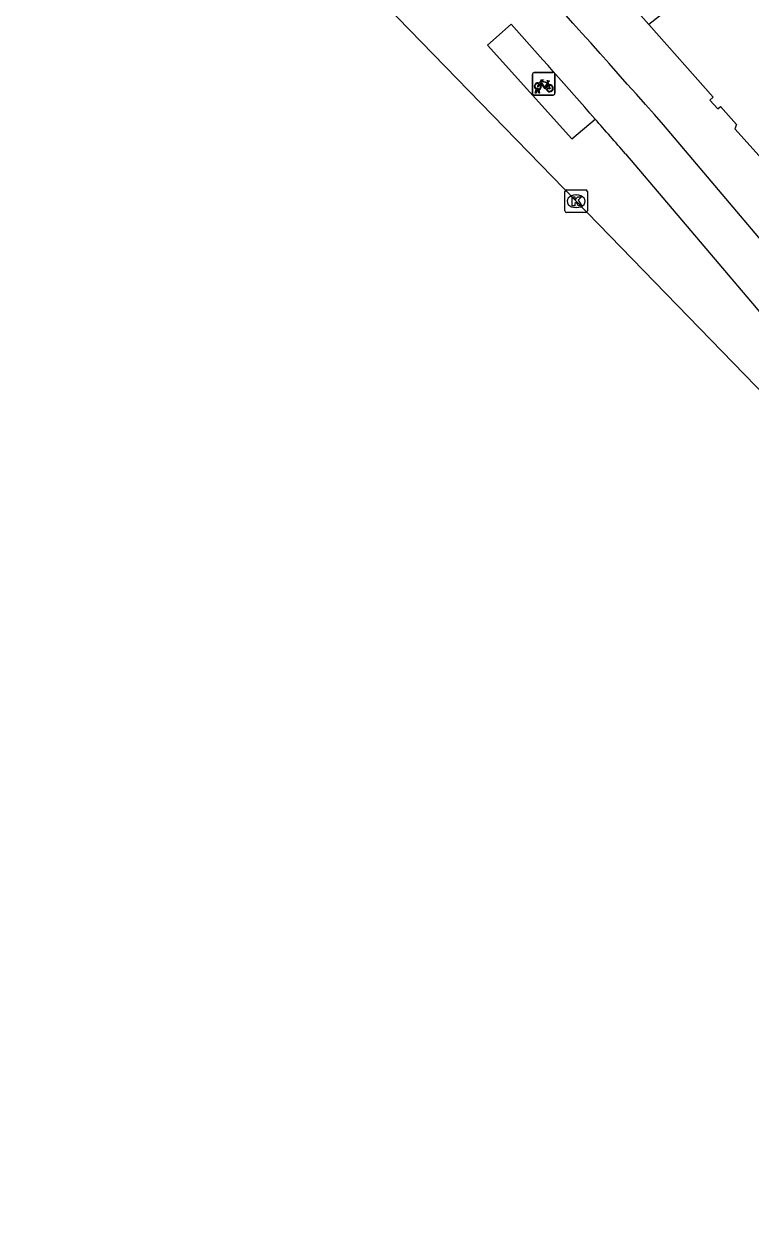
# Model space of a CAD drawing. Extents: x 161087 to 161922, y 382574 to 383873.
# Drawn here: x 161249.9 to 161282.2, y 383067.9 to 383121.6 of the extents above; entities that cross this region are included whole.
import ezdxf

# ---------------------------------------------------------------- set-up
doc = ezdxf.new("R2010")
doc.units = 0
for name, color, linetype in [('IMGEO_Berm_open', 7, 'Continuous'), ('IMGEO_Fietsenrek', 7, 'Continuous'), ('IMGEO_Fietspad_gesloten', 7, 'Continuous'), ('IMGEO_Kolk', 7, 'Continuous'), ('IMGEO_Pand', 7, 'Continuous'), ('IMGEO_Rijbaan_lokaal_gesloten', 7, 'Continuous')]:
    doc.layers.add(name, color=color, linetype=linetype)

msp = doc.modelspace()

# ---------------------------------------------------------------- linework, layer by layer
at = {"layer": 'IMGEO_Berm_open'}
msp.add_lwpolyline([(161271.512, 383121.632), (161270.458, 383120.694), (161274.21, 383116.535), (161275.245, 383117.42)], dxfattribs=at)
at = {"layer": 'IMGEO_Fietsenrek'}
for p, q in [((161272.459, 383118.562), (161272.459, 383119.403)), ((161272.459, 383119.403), (161272.459, 383118.562)), ((161272.534, 383119.487), (161273.375, 383119.487)), ((161273.375, 383119.487), (161272.534, 383119.487)), ((161273.146, 383119.036), (161273.182, 383118.941)), ((161273.459, 383119.412), (161273.459, 383118.571)), ((161273.459, 383118.571), (161273.459, 383119.412)), ((161272.586, 383118.571), (161272.625, 383118.731)), ((161272.62, 383118.571), (161272.586, 383118.571)), ((161272.655, 383118.719), (161272.62, 383118.571)), ((161272.697, 383118.743), (161272.696, 383118.747)), ((161272.738, 383118.571), (161272.704, 383118.713)), ((161272.728, 383118.754), (161272.729, 383118.747)), ((161272.736, 383118.717), (161272.771, 383118.571)), ((161272.771, 383118.571), (161272.738, 383118.571)), ((161273.384, 383118.487), (161272.543, 383118.487)), ((161272.543, 383118.487), (161273.384, 383118.487))]:
    msp.add_line(p, q, dxfattribs=at)
for points in [[(161272.772, 383119.013), (161272.867, 383119.177), (161272.953, 383119.163), (161272.955, 383119.154), (161272.899, 383119.143), (161272.872, 383119.098), (161273.128, 383119.057)], [(161273.115, 383119.032), (161272.858, 383119.073), (161272.841, 383119.044), (161273.008, 383118.824), (161273.115, 383119.032)], [(161273.128, 383119.057), (161273.153, 383119.106), (161273.147, 383119.11), (161273.124, 383119.114), (161273.112, 383119.121), (161273.111, 383119.124), (161273.113, 383119.129), (161273.208, 383119.114), (161273.21, 383119.104), (161273.2, 383119.091), (161273.188, 383119.085), (161273.174, 383119.091), (161273.146, 383119.036)], [(161272.793, 383118.961), (161272.741, 383118.871), (161272.701, 383118.846), (161272.702, 383118.893), (161272.757, 383118.987)], [(161273.068, 383118.769), (161273.018, 383118.769), (161272.827, 383119.02), (161272.808, 383118.988)], [(161273.163, 383118.934), (161273.133, 383119.011), (161273.024, 383118.793), (161273.067, 383118.793)], [(161273.097, 383118.793), (161273.217, 383118.792), (161273.173, 383118.906)], [(161273.193, 383118.913), (161273.248, 383118.768), (161273.098, 383118.768)]]:
    msp.add_lwpolyline(points, dxfattribs=at)
for centre, radius, start, end in [((161272.537, 383119.409), 0.0779, 92.4484, 184.2845), ((161272.537, 383119.409), 0.0779, 92.4484, 184.2845), ((161273.381, 383119.409), 0.0779, 2.4484, 94.2845), ((161273.381, 383119.409), 0.0779, 2.4484, 94.2845), ((161272.537, 383118.565), 0.0779, 182.4484, 274.2845), ((161272.537, 383118.565), 0.0779, 182.4484, 274.2845), ((161272.699, 383118.872), 0.159, 62.6766, 242.1369), ((161272.699, 383118.872), 0.129, 63.3192, 238.903), ((161272.679, 383118.743), 0.0499, 12.8025, 158.6934), ((161272.699, 383118.872), 0.159, 253.9967, 271.7867), ((161272.679, 383118.743), 0.0174, 12.8025, 163.4502), ((161272.699, 383118.872), 0.129, 253.415, 269.0204), ((161272.699, 383118.872), 0.129, 283.6043, 43.4302), ((161272.699, 383118.872), 0.159, 283.5766, 46.6042), ((161273.226, 383118.788), 0.159, 113.3408, 178.3217), ((161273.226, 383118.788), 0.159, 187.0065, 105.7708), ((161273.226, 383118.788), 0.129, 113.923, 177.9556), ((161273.226, 383118.788), 0.129, 188.6715, 104.5883), ((161273.381, 383118.565), 0.0779, 272.4484, 4.2845), ((161273.381, 383118.565), 0.0779, 272.4484, 4.2845)]:
    msp.add_arc(centre, radius, start, end, dxfattribs=at)
at = {"layer": 'IMGEO_Fietspad_gesloten'}
for points in [[(161317.769, 383067.924), (161310.282, 383077.252), (161288.336, 383105.145), (161283.981, 383110.422), (161278.277, 383117.164)], [(161276.591, 383115.882), (161282.397, 383109.044), (161286.834, 383103.696), (161308.644, 383075.982), (161310.56, 383073.578), (161310.735, 383073.723), (161313.28, 383070.545)]]:
    msp.add_lwpolyline(points, dxfattribs=at)
for centre, radius, start, end in [((160680.603, 382589.418), 797.327, 41.44451, 42.835696), ((160781.215, 382683.332), 657.646, 41.304672, 41.795014), ((160997.465, 382872.96), 370.03, 41.03297, 41.34943)]:
    msp.add_arc(centre, radius, start, end, dxfattribs=at)
at = {"layer": 'IMGEO_Kolk'}
for p, q in [((161273.975, 383114.271), (161274.827, 383114.271)), ((161273.9, 383113.345), (161273.9, 383114.197)), ((161274.388, 383114.051), (161274.413, 383114.051)), ((161274.901, 383114.197), (161274.901, 383113.345)), ((161274.827, 383113.271), (161273.975, 383113.271)), ((161274.411, 383113.491), (161274.386, 383113.491))]:
    msp.add_line(p, q, dxfattribs=at)
for points in [[(161273.975, 383114.271), (161274.827, 383114.271)], [(161273.9, 383113.345), (161273.9, 383114.197)], [(161274.221, 383113.971), (161274.344, 383113.971), (161274.344, 383113.82), (161274.474, 383113.971), (161274.638, 383113.971), (161274.492, 383113.82), (161274.645, 383113.571), (161274.493, 383113.571), (161274.408, 383113.735), (161274.344, 383113.668), (161274.344, 383113.571), (161274.221, 383113.571), (161274.221, 383113.971)], [(161274.901, 383114.197), (161274.901, 383113.345)], [(161274.827, 383113.271), (161273.975, 383113.271)]]:
    msp.add_lwpolyline(points, dxfattribs=at)
for centre, start, end in [((161273.977, 383114.195), 91.552, 178.448), ((161273.977, 383114.195), 91.552, 178.448), ((161274.825, 383114.195), 1.552, 88.448), ((161274.825, 383114.195), 1.552, 88.448), ((161273.977, 383113.347), 181.552, 268.448), ((161273.977, 383113.347), 181.552, 268.448), ((161274.825, 383113.347), 271.552, 358.448), ((161274.825, 383113.347), 271.552, 358.448)]:
    msp.add_arc(centre, 0.0765, start, end, dxfattribs=at)
for centre, major_axis, ratio, start_param, end_param in [((161274.387, 383113.771), (-0.387, 0.002), 0.722429, 4.712389, 7.853982), ((161274.412, 383113.771), (-0.39, 0.002), 0.717154, 1.570796, 4.712389)]:
    msp.add_ellipse(centre, major_axis=major_axis, ratio=ratio, start_param=start_param, end_param=end_param, dxfattribs=at)
at = {"layer": 'IMGEO_Pand'}
for points in [[(161290.174, 383131.44), (161277.623, 383121.614)], [(161270.694, 383129.417), (161277.623, 383121.614)], [(161277.623, 383121.614), (161280.485, 383118.391), (161280.343, 383118.266), (161280.692, 383117.869), (161280.814, 383117.977), (161281.517, 383117.177), (161281.451, 383116.982), (161284.685, 383113.393)]]:
    msp.add_lwpolyline(points, dxfattribs=at)
at = {"layer": 'IMGEO_Rijbaan_lokaal_gesloten'}
msp.add_lwpolyline([(161310.134, 383071.432), (161309.464, 383072.265), (161308.345, 383073.655), (161307.615, 383074.667), (161287.586, 383100.08), (161286.681, 383101.086), (161285.856, 383101.979), (161274.401, 383113.771), (161260.112, 383128.472), (161250.747, 383138.142), (161249.891, 383139.013)], dxfattribs=at)

doc.saveas('drawing.dxf')
